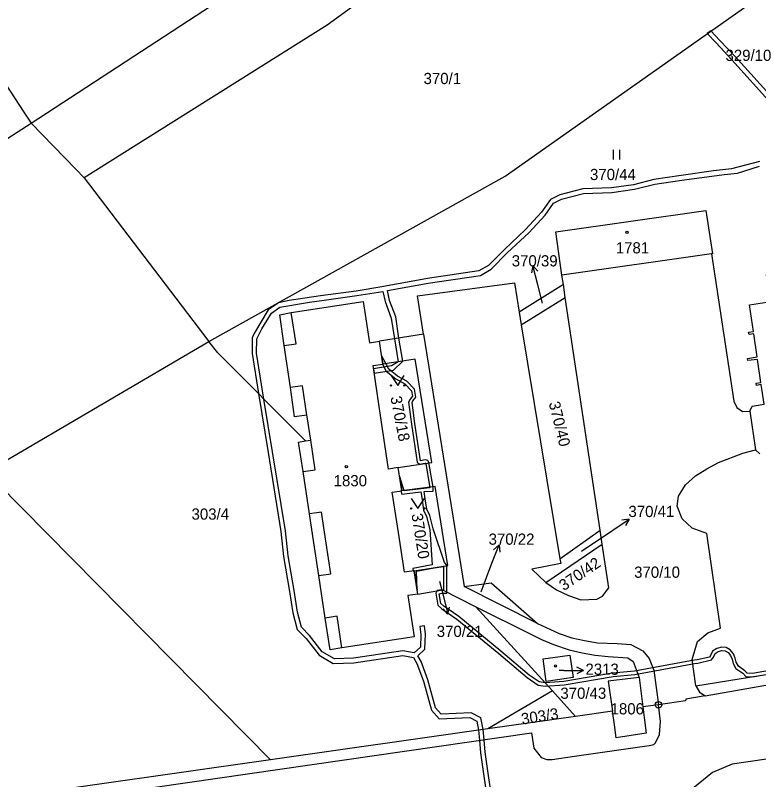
# Model space of a CAD drawing. Extents: x -680203 to -673936, y -1102717 to -1093650.
# Drawn here: x -679372.9 to -679260.2, y -1098202.8 to -1098086.9 of the extents above; entities that cross this region are included whole.
import ezdxf

# ---------------------------------------------------------------- set-up
doc = ezdxf.new("R2010")
doc.units = 0
for name, color, linetype in [('SOxx02xx_Koleje_param další_Popis10', 7, 'Continuous'), ('SOxx02xx_Staničení_Popis10', 7, 'Continuous'), ('SOxxxxxx_Koleje_hlavní_body_Popis10', 7, 'Continuous'), ('SOxxxxxx_Koleje_LN_parametry_Popis10', 7, 'Continuous'), ('SOxxxxxx_Koleje_param další_Popis10', 7, 'Continuous'), ('SOxxxxxx_Osa_bod_P', 7, 'Continuous'), ('SOxxxxxx_Staničení_Popis10', 7, 'Continuous'), ('x_prac', 7, 'Continuous')]:
    doc.layers.add(name, color=color, linetype=linetype)

msp = doc.modelspace()

# ---------------------------------------------------------------- linework, layer by layer
at = {"layer": 'SOxx02xx_Koleje_param další_Popis10'}
for radius in [0.5, 0.0303]:
    msp.add_circle((-679275.36, -1098191.41), radius, dxfattribs=at)
at = {"layer": 'SOxx02xx_Staničení_Popis10'}
for p, q in [((-679294.4, -1098124.85), (-679294.64, -1098125.94)), ((-679293.67, -1098127.76), (-679294.4, -1098124.85)), ((-679294.4, -1098124.85), (-679293.67, -1098125.7)), ((-679292.95, -1098130.56), (-679293.67, -1098127.76)), ((-679282.31, -1098164.94), (-679279.82, -1098163.26)), ((-679279.82, -1098163.26), (-679280.93, -1098163.41)), ((-679279.82, -1098163.26), (-679280.37, -1098164.24)), ((-679287.04, -1098168.11), (-679282.31, -1098164.94)), ((-679300.61, -1098169.97), (-679299.54, -1098167.17)), ((-679299.54, -1098167.17), (-679300.36, -1098167.92)), ((-679299.54, -1098167.17), (-679299.43, -1098168.28)), ((-679302.25, -1098174.3), (-679300.61, -1098169.97)), ((-679308.57, -1098172.69), (-679308.03, -1098174.8)), ((-679308.03, -1098174.8), (-679307.3, -1098177.71)), ((-679307.3, -1098177.71), (-679308.03, -1098176.86)), ((-679307.3, -1098177.71), (-679307.06, -1098176.62)), ((-679289.72, -1098186.22), (-679290.41, -1098186.22)), ((-679289.72, -1098186.22), (-679286.72, -1098186.22)), ((-679286.72, -1098186.22), (-679287.72, -1098185.72)), ((-679286.72, -1098186.22), (-679287.72, -1098186.72))]:
    msp.add_line(p, q, dxfattribs=at)
at = {"layer": 'SOxxxxxx_Koleje_hlavní_body_Popis10'}
for p, q in [((-679282.21, -1098108.78), (-679282.21, -1098107.28)), ((-679281.21, -1098108.78), (-679281.21, -1098107.28))]:
    msp.add_line(p, q, dxfattribs=at)
for points in [[(-679315.9, -1098141.52), (-679314.9, -1098143.02), (-679313.9, -1098141.52)], [(-679312.86, -1098160.16), (-679311.86, -1098161.66), (-679310.86, -1098160.16)]]:
    msp.add_lwpolyline(points, dxfattribs=at)
for centre in [(-679315.9, -1098143.02), (-679313.9, -1098143.02), (-679312.86, -1098161.66), (-679310.86, -1098161.66)]:
    msp.add_circle(centre, 0.1, dxfattribs=at)
at = {"layer": 'SOxxxxxx_Koleje_LN_parametry_Popis10'}
for points in [[(-679257.58, -1098099.99), (-679263.72, -1098093.15), (-679266.05, -1098090.7), (-679267.41, -1098089.27), (-679267.99, -1098089.68), (-679266.63, -1098091.1), (-679264.24, -1098093.63), (-679258.22, -1098100.33)], [(-679310.78, -1098182.99), (-679310.68, -1098180.73), (-679310.84, -1098179.44), (-679311.54, -1098179.53), (-679311.38, -1098180.75), (-679311.46, -1098182.67), (-679312.38, -1098183.56), (-679314.14, -1098183.26), (-679321.61, -1098184.37), (-679324.48, -1098184.46), (-679326.34, -1098183.38), (-679328.27, -1098180.91), (-679329.48, -1098179.66), (-679330.09, -1098177.36), (-679330.58, -1098174.11), (-679331.5, -1098168.85), (-679331.91, -1098165.03), (-679335.17, -1098145.1), (-679336.28, -1098138.11), (-679336.25, -1098135.93), (-679335.51, -1098134.42), (-679334.01, -1098132.05), (-679332.77, -1098131.16), (-679328.26, -1098130.38), (-679326.04, -1098130.06), (-679321.1, -1098129.39), (-679317.13, -1098128.75), (-679316.8, -1098130.31), (-679315.88, -1098132.79), (-679315.4, -1098135.95), (-679314.83, -1098139.42), (-679315.83, -1098140.02), (-679318.57, -1098140.48), (-679318.46, -1098141.17), (-679315.53, -1098140.68), (-679314.14, -1098139.32), (-679314.71, -1098135.84), (-679315.2, -1098132.61), (-679316.12, -1098130.12), (-679316.44, -1098128.63), (-679310.27, -1098127.52), (-679302.37, -1098126.33), (-679300.71, -1098125.39), (-679298.23, -1098122.88), (-679295.03, -1098119.86), (-679292.56, -1098117.18), (-679291.27, -1098115.39), (-679290.06, -1098114.79), (-679286.74, -1098113.93), (-679282.43, -1098113.76), (-679278.99, -1098113.28), (-679275.92, -1098112.49), (-679271.81, -1098111.87), (-679265.4, -1098111.02), (-679263.37, -1098110.82), (-679260.04, -1098109.78)], [(-679260.05, -1098109.04), (-679264.28, -1098110.2)], [(-679264.28, -1098110.2), (-679267.01, -1098110.48), (-679271.91, -1098111.17), (-679276.06, -1098111.81), (-679279.13, -1098112.6), (-679282.49, -1098113.06), (-679286.84, -1098113.23), (-679290.3, -1098114.13), (-679291.73, -1098114.83), (-679293.1, -1098116.74), (-679295.53, -1098119.36), (-679298.71, -1098122.38), (-679301.13, -1098124.83), (-679302.61, -1098125.65), (-679310.39, -1098126.82), (-679317.28, -1098128.07), (-679321.2, -1098128.7), (-679326.58, -1098129.43), (-679331.34, -1098130.12), (-679332.97, -1098130.48), (-679334.53, -1098131.57), (-679336.61, -1098135.02), (-679336.95, -1098135.77), (-679336.98, -1098138.17), (-679336.01, -1098144.25), (-679334.55, -1098153.18), (-679332.61, -1098165.13), (-679332.2, -1098168.95), (-679331.28, -1098174.23), (-679330.77, -1098177.5), (-679330.12, -1098180.02), (-679328.79, -1098181.37), (-679326.8, -1098183.92), (-679324.66, -1098185.16), (-679321.55, -1098185.07), (-679314.14, -1098183.96), (-679312.49, -1098184.25), (-679312, -1098185.14), (-679310.99, -1098187.86), (-679309.78, -1098192.24), (-679308.6, -1098193.54), (-679303.94, -1098193.33), (-679302.88, -1098193.88), (-679302.63, -1098195.28), (-679302.5, -1098196.81), (-679302.34, -1098198.69), (-679301.14, -1098207.16)], [(-679317.35, -1098138.48), (-679317.16, -1098139.78), (-679317.21, -1098139.79), (-679316.64, -1098140.84), (-679315.19, -1098142.03), (-679313.83, -1098142.78), (-679312.8, -1098143.84), (-679312.66, -1098144.62), (-679313.03, -1098145.07), (-679313.24, -1098145.54), (-679312.79, -1098148.86), (-679311.94, -1098154.63), (-679311.59, -1098154.97), (-679310.72, -1098154.8), (-679310.68, -1098154.81), (-679310.65, -1098154.87), (-679310.04, -1098158.51), (-679313.91, -1098158.97), (-679314.6, -1098156.88), (-679314.28, -1098158.97), (-679314.42, -1098158.99), (-679314.25, -1098159.51), (-679311.41, -1098159.16), (-679311.21, -1098160.29), (-679310.98, -1098161.91), (-679310.53, -1098162.9), (-679310.03, -1098164.84), (-679309.68, -1098170.22), (-679312.59, -1098170.76), (-679312.57, -1098171.14), (-679312.4, -1098171.11), (-679311.95, -1098174.05), (-679312.07, -1098171.18), (-679309.36, -1098170.67), (-679307.96, -1098170.46), (-679307.96, -1098174.03), (-679308.19, -1098173.99), (-679308.93, -1098174.08), (-679309.13, -1098174.51), (-679308.83, -1098176.33), (-679308.2, -1098176.88), (-679305.93, -1098178.45), (-679299.56, -1098183.65), (-679295.27, -1098187.31), (-679293.62, -1098188.44), (-679292.54, -1098188.6), (-679289.68, -1098188.39), (-679282.26, -1098187.12), (-679278.95, -1098186.84), (-679269.92, -1098185.18), (-679269.42, -1098185.13), (-679267.35, -1098184.63), (-679267.02, -1098184.19), (-679266.76, -1098183.63), (-679266.34, -1098183.34), (-679265.74, -1098183.21), (-679265.26, -1098183.24), (-679264.81, -1098183.48), (-679264.43, -1098183.97), (-679264.21, -1098184.52), (-679264.04, -1098185.15), (-679263.62, -1098185.92), (-679262.56, -1098186.65), (-679262.12, -1098187.11), (-679261.11, -1098187.18), (-679257.58, -1098186.56)], [(-679257.66, -1098186.06), (-679261.13, -1098186.68), (-679261.9, -1098186.63), (-679262.26, -1098186.25), (-679263.24, -1098185.58), (-679263.58, -1098184.97), (-679263.73, -1098184.36), (-679263.99, -1098183.71), (-679264.49, -1098183.08), (-679265.12, -1098182.74), (-679265.78, -1098182.71), (-679266.54, -1098182.88), (-679267.16, -1098183.29), (-679267.46, -1098183.93), (-679267.65, -1098184.19), (-679269.5, -1098184.63), (-679269.98, -1098184.68), (-679279.01, -1098186.34), (-679282.32, -1098186.62), (-679289.74, -1098187.89), (-679292.52, -1098188.1), (-679293.44, -1098187.96), (-679294.97, -1098186.91), (-679299.24, -1098183.27), (-679305.63, -1098178.05), (-679307.92, -1098176.47), (-679308.37, -1098176.07), (-679308.61, -1098174.59), (-679308.21, -1098174.49), (-679307.46, -1098174.52), (-679307.46, -1098170.27), (-679307.8, -1098169.86), (-679309.53, -1098164.76), (-679310.05, -1098162.74), (-679310.5, -1098161.77), (-679310.71, -1098160.21), (-679310.91, -1098159.1), (-679309.54, -1098159.06), (-679309.54, -1098158.44), (-679310.17, -1098154.71), (-679310.34, -1098154.37), (-679310.72, -1098154.28), (-679311.43, -1098154.43), (-679312.29, -1098148.78), (-679312.72, -1098145.62), (-679312.59, -1098145.33), (-679312.14, -1098144.78), (-679312.34, -1098143.58), (-679313.51, -1098142.38), (-679314.91, -1098141.61), (-679316.25, -1098140.52), (-679317.35, -1098138.48)], [(-679300.45, -1098207.05), (-679301.64, -1098198.61), (-679301.81, -1098196.71), (-679301.93, -1098195.18), (-679302.28, -1098193.4), (-679303.78, -1098192.63), (-679308.3, -1098192.82), (-679309.16, -1098191.9), (-679310.33, -1098187.64), (-679311.36, -1098184.84), (-679311.83, -1098184), (-679310.78, -1098182.99)]]:
    msp.add_lwpolyline(points, dxfattribs=at)
at = {"layer": 'SOxxxxxx_Koleje_param další_Popis10'}
for centre in [(-679280.16, -1098119.79), (-679322.69, -1098155.31), (-679290.98, -1098185.53)]:
    msp.add_circle(centre, 0.175, dxfattribs=at)
at = {"layer": 'SOxxxxxx_Staničení_Popis10'}
for p, q in [((-679330.31, -1098136.69), (-679331.03, -1098131.95)), ((-679332.09, -1098136.96), (-679330.31, -1098136.69)), ((-679329.34, -1098143.05), (-679331.13, -1098143.32)), ((-679328.67, -1098147.51), (-679329.34, -1098143.05)), ((-679327.42, -1098155.78), (-679328.09, -1098151.31)), ((-679329.22, -1098156.05), (-679327.42, -1098155.78)), ((-679326.46, -1098162.21), (-679328.25, -1098162.48)), ((-679325.75, -1098166.93), (-679326.46, -1098162.21)), ((-679325.05, -1098171.57), (-679325.75, -1098166.93)), ((-679326.85, -1098171.84), (-679325.05, -1098171.57)), ((-679324.08, -1098178), (-679325.88, -1098178.27)), ((-679323.37, -1098182.77), (-679324.08, -1098178))]:
    msp.add_line(p, q, dxfattribs=at)
at = {"layer": 'x_prac'}
for p, q in [((-679460.12, -1098160.43), (-679370.44, -1098103.27)), ((-679362.43, -1098111.55), (-679343.51, -1098136.36)), ((-679267.35, -1098123.07), (-679290, -1098126.31)), ((-679289.79, -1098127.71), (-679290, -1098126.31)), ((-679297.21, -1098127.46), (-679296.48, -1098131.88)), ((-679289.79, -1098127.71), (-679296.48, -1098131.88)), ((-679289.5, -1098129.67), (-679289.79, -1098127.71)), ((-679296.16, -1098133.81), (-679289.5, -1098129.67)), ((-679284.19, -1098164.96), (-679289.5, -1098129.67)), ((-679296.48, -1098131.88), (-679296.16, -1098133.81)), ((-679296.16, -1098133.81), (-679290.3, -1098169.28)), ((-679310.99, -1098135.26), (-679317.67, -1098136.3)), ((-679310.99, -1098135.26), (-679304.82, -1098173.48)), ((-679377.25, -1098156.14), (-679343.51, -1098136.36)), ((-679317.16, -1098139.78), (-679317.67, -1098136.3)), ((-679261.54, -1098146.91), (-679260.66, -1098152.76)), ((-679334.16, -1098199.75), (-679377.25, -1098156.14)), ((-679314.28, -1098158.97), (-679314.81, -1098155.46)), ((-679290.3, -1098169.28), (-679284.19, -1098164.96)), ((-679283.88, -1098167.06), (-679284.19, -1098164.96)), ((-679292.44, -1098172.89), (-679283.88, -1098167.06)), ((-679282.88, -1098173.71), (-679283.88, -1098167.06)), ((-679290.3, -1098169.28), (-679290.18, -1098170.01)), ((-679311.86, -1098174.63), (-679312.4, -1098171.11)), ((-679293.71, -1098179.11), (-679304.82, -1098173.48)), ((-679291.45, -1098189.31), (-679303.03, -1098176.56)), ((-679278.32, -1098187.27), (-679277.75, -1098191.75)), ((-679291.45, -1098189.31), (-679301.24, -1098195.08)), ((-679287.93, -1098193.19), (-679291.45, -1098189.31)), ((-679275.36, -1098191.41), (-679277.75, -1098191.75)), ((-679287.93, -1098193.19), (-679301.24, -1098195.08)), ((-679282.35, -1098192.41), (-679287.93, -1098193.19)), ((-679301.24, -1098195.08), (-679334.16, -1098199.75)), ((-679334.16, -1098199.75), (-679413.57, -1098211.03))]:
    msp.add_line(p, q, dxfattribs=at)
for points in [[(-679370.44, -1098103.27), (-679333.51, -1098079.12), (-679294.84, -1098048.72)], [(-679284.84, -1098058.73), (-679325.59, -1098088.39), (-679362.43, -1098111.55)], [(-679382.65, -1098084.66), (-679371.56, -1098101.6), (-679370.44, -1098103.27)], [(-679343.51, -1098136.36), (-679298.59, -1098111.31), (-679261.14, -1098084.84)], [(-679362.43, -1098111.55), (-679363.7, -1098110.22), (-679370.44, -1098103.27)], [(-679290, -1098126.31), (-679290.94, -1098119.71), (-679268.18, -1098116.47), (-679267.18, -1098123.04), (-679267.35, -1098123.07)], [(-679261.54, -1098146.91), (-679261.16, -1098146.13), (-679259.35, -1098145.84), (-679259.78, -1098142.87), (-679260.53, -1098143.03), (-679260.56, -1098142.66), (-679259.84, -1098142.55), (-679260.37, -1098139.09), (-679261.82, -1098139.25), (-679261.87, -1098138.92), (-679260.39, -1098138.7), (-679260.91, -1098135.18), (-679261.64, -1098135.29), (-679261.7, -1098134.95), (-679260.99, -1098134.82), (-679261.58, -1098130.78), (-679257.65, -1098130.18), (-679258.18, -1098126.47), (-679258.95, -1098126.58), (-679259.01, -1098126.23), (-679258.31, -1098126.09), (-679258.86, -1098121.74), (-679242.8, -1098119.42)], [(-679267.35, -1098123.07), (-679263.95, -1098145.41), (-679263.5, -1098146.38), (-679262.63, -1098146.96), (-679261.54, -1098146.91)], [(-679310.99, -1098135.26), (-679311.91, -1098129.42), (-679297.21, -1098127.46)], [(-679328.87, -1098151.43), (-679328.09, -1098151.31), (-679328.63, -1098147.79), (-679328.67, -1098147.51), (-679330.52, -1098147.79), (-679331.13, -1098143.32), (-679332.09, -1098136.96), (-679332.79, -1098132.29), (-679331.03, -1098131.95), (-679320.14, -1098130.3), (-679319.17, -1098136.54), (-679317.67, -1098136.3)], [(-679328.87, -1098151.43), (-679342.15, -1098138.08), (-679343.51, -1098136.36)], [(-679314.81, -1098155.46), (-679316.27, -1098155.68), (-679317.7, -1098146.2), (-679318.64, -1098140), (-679317.16, -1098139.78)], [(-679314.81, -1098155.46), (-679309.74, -1098154.7), (-679312.27, -1098139.03), (-679317.16, -1098139.78)], [(-679311.86, -1098174.63), (-679313.36, -1098174.86), (-679312.41, -1098181.12), (-679323.37, -1098182.77), (-679325.15, -1098183.08), (-679325.88, -1098178.27), (-679326.85, -1098171.84), (-679327.62, -1098166.87), (-679328.25, -1098162.48), (-679329.22, -1098156.05), (-679329.92, -1098151.6), (-679328.87, -1098151.43)], [(-679269.69, -1098188.53), (-679270.27, -1098184.58), (-679269.45, -1098181.82), (-679267.87, -1098180.52), (-679265.95, -1098179.81), (-679268.02, -1098165.44), (-679270.28, -1098164.64), (-679271.76, -1098163.22), (-679272.55, -1098161.33), (-679272.31, -1098159.79), (-679271.25, -1098158.06), (-679269.77, -1098156.72), (-679268.06, -1098155.64), (-679266.29, -1098154.71), (-679262.58, -1098153.26), (-679260.66, -1098152.76)], [(-679260.66, -1098152.76), (-679260.02, -1098153.39)], [(-679312.4, -1098171.11), (-679307.28, -1098170.3), (-679309.2, -1098158.34), (-679314.28, -1098158.97)], [(-679312.4, -1098171.11), (-679313.87, -1098171.33), (-679314.79, -1098165.31), (-679315.72, -1098159.19), (-679314.28, -1098158.97)], [(-679290.18, -1098170.01), (-679294.58, -1098170.88), (-679292.44, -1098172.89)], [(-679304.82, -1098173.48), (-679300.73, -1098172.95), (-679293.71, -1098179.11)], [(-679292.44, -1098172.89), (-679290.83, -1098174.02), (-679289.03, -1098174.87), (-679287.14, -1098175.51), (-679284.7, -1098175.41), (-679283.84, -1098174.96), (-679282.88, -1098173.71)], [(-679311.86, -1098174.63), (-679308.11, -1098174.01), (-679303.03, -1098176.56)], [(-679303.03, -1098176.56), (-679294.83, -1098180.67), (-679293.11, -1098181.52), (-679291.26, -1098182.29), (-679288.9, -1098183.09), (-679286.95, -1098183.54), (-679284.98, -1098183.88), (-679282.98, -1098184.1), (-679280, -1098184.32), (-679279.19, -1098184.85), (-679278.32, -1098187.27)], [(-679293.71, -1098179.11), (-679290.42, -1098180.6), (-679288.52, -1098181.25), (-679286.59, -1098181.7), (-679284.61, -1098182.02), (-679281.61, -1098182.14), (-679279.58, -1098182.28), (-679277.74, -1098183.22), (-679276.79, -1098184.41), (-679276.06, -1098186.16), (-679275.36, -1098191.41)], [(-679269.69, -1098188.53), (-679254.98, -1098186.19), (-679247.91, -1098185.02), (-679233.93, -1098182.76), (-679229.7, -1098182.17), (-679223.58, -1098181.28), (-679224.87, -1098180.93), (-679225.6, -1098179.88)], [(-679288.3, -1098187.29), (-679292.37, -1098187.89), (-679292.86, -1098184.48), (-679288.83, -1098183.9), (-679288.3, -1098187.29)], [(-679161.07, -1098186.85), (-679161.9, -1098186.34), (-679164.91, -1098185.98), (-679264.2, -1098200.42), (-679267.16, -1098201.69), (-679270.17, -1098204.09)], [(-679278.32, -1098187.27), (-679282.99, -1098187.83), (-679282.35, -1098192.41)], [(-679269.69, -1098188.53), (-679269.16, -1098189.5), (-679268.29, -1098190.05)], [(-679268.29, -1098190.05), (-679255.67, -1098187.85), (-679255.19, -1098188.55)], [(-679268.29, -1098190.05), (-679271.2, -1098190.56), (-679271.25, -1098190.83), (-679275.36, -1098191.41)], [(-679414.36, -1098214.25), (-679414.54, -1098213.16), (-679394.79, -1098210.21), (-679394.36, -1098212.9), (-679394.09, -1098213.52), (-679393.84, -1098214.12), (-679393.22, -1098214.48), (-679390.18, -1098213.96), (-679389.57, -1098213.34), (-679389.55, -1098212.83), (-679389.5, -1098211.85), (-679389.85, -1098209.44), (-679294.6, -1098195.67), (-679294.28, -1098198.01), (-679293.15, -1098199.39), (-679292.3, -1098199.72), (-679291.49, -1098199.72), (-679288.09, -1098199.23), (-679276.77, -1098197.6), (-679276.06, -1098197.45), (-679275.81, -1098197.18), (-679275.2, -1098195.95), (-679275.07, -1098193.95), (-679275.36, -1098191.41)], [(-679277.75, -1098191.75), (-679277.51, -1098193.75), (-679277.23, -1098195.73), (-679281.78, -1098196.41), (-679282.06, -1098194.45), (-679282.35, -1098192.41)]]:
    msp.add_lwpolyline(points, dxfattribs=at)

# ---------------------------------------------------------------- texts
at = {"layer": 'SOxxxxxx_Osa_bod_P'}
for s, p in [('329/10', (-679265.21, -1098093.82)), ('370/1', (-679310.98, -1098097.33)), ('370/44', (-679285.75, -1098111.88)), ('1781', (-679281.84, -1098123)), ('370/39', (-679297.61, -1098124.97)), ('1830', (-679324.61, -1098158.3)), ('303/4', (-679346.15, -1098163.36)), ('370/41', (-679279.92, -1098162.96)), ('370/22', (-679301.12, -1098167.16)), ('370/10', (-679279.06, -1098172.17)), ('370/21', (-679308.98, -1098181.14)), ('2313', (-679286.44, -1098186.88)), ('370/43', (-679290.24, -1098190.52)), ('1806', (-679282.63, -1098192.88))]:
    msp.add_text(s, height=1.7, dxfattribs=at).set_placement(p)
for s, rotation, p in [('370/18', 281, (-679316.01, -1098144.79)), ('370/40', 284, (-679292.02, -1098145.67)), ('370/20', 279, (-679312.82, -1098162.54)), ('370/42', 34, (-679289.72, -1098174.22)), ('303/3', 9, (-679296.04, -1098194.44))]:
    msp.add_text(s, height=1.7, rotation=rotation, dxfattribs=at).set_placement(p)

doc.saveas('drawing.dxf')
